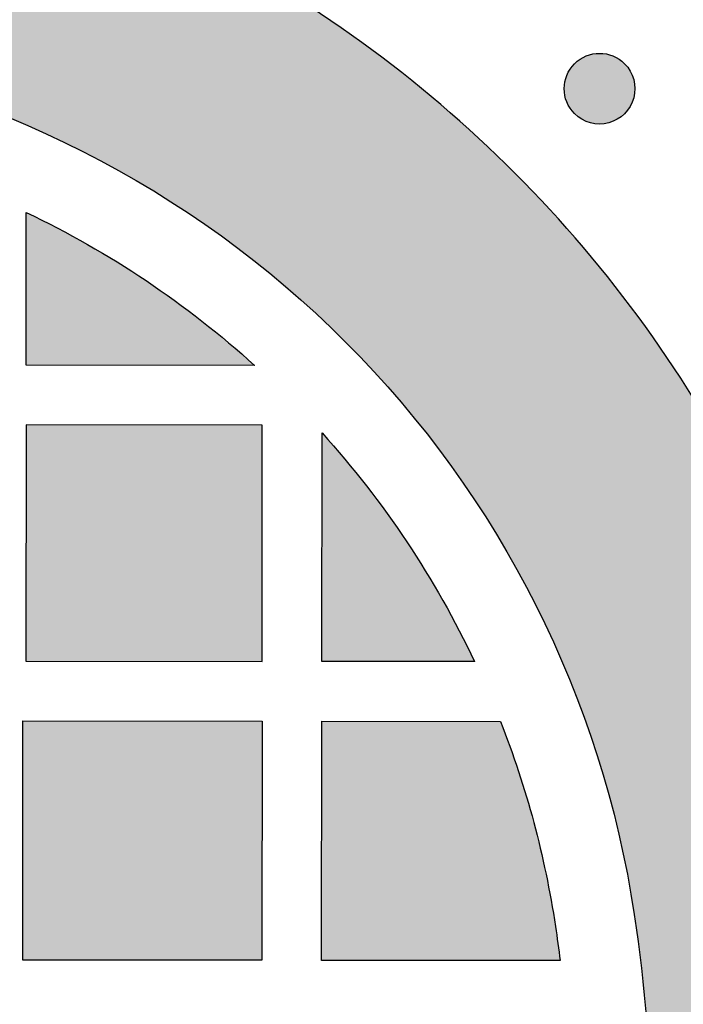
# Model space of a CAD drawing. Header units: millimetres. Extents: x -3873 to -97, y 912 to 4165.
# Tile 560 of 656: x -1519 to -1485, y 3028 to 3077. Entities that reach past the tile are written whole.
import ezdxf

# ---------------------------------------------------------------- set-up
doc = ezdxf.new("R2010")
doc.units = ezdxf.units.MM
doc.layers.add('pattern', color=7, linetype='Continuous', true_color=0x000000)

msp = doc.modelspace()

# ---------------------------------------------------------------- hatches: boundary and pattern name
at = {"layer": 'pattern'}
for points in [[(-1581.915, 3080.42), (-1587.684, 3065.401), (-1573.452, 3070.953), (-1570.943, 3071.886), (-1568.395, 3072.739), (-1565.813, 3073.512), (-1563.2, 3074.202), (-1560.56, 3074.807), (-1557.897, 3075.326), (-1555.216, 3075.758), (-1552.521, 3076.102), (-1549.815, 3076.357), (-1547.105, 3076.523), (-1544.393, 3076.599), (-1541.684, 3076.587), (-1538.984, 3076.486), (-1536.295, 3076.298), (-1533.622, 3076.023), (-1530.97, 3075.663), (-1529.976, 3075.502), (-1528.982, 3075.321), (-1527.99, 3075.119), (-1526.999, 3074.898), (-1526.01, 3074.656), (-1525.024, 3074.395), (-1524.042, 3074.113), (-1523.063, 3073.812), (-1522.089, 3073.49), (-1521.121, 3073.149), (-1520.158, 3072.788), (-1519.202, 3072.407), (-1518.253, 3072.008), (-1517.311, 3071.589), (-1516.378, 3071.151), (-1515.453, 3070.694), (-1514.538, 3070.219), (-1513.632, 3069.726), (-1512.737, 3069.215), (-1511.853, 3068.686), (-1510.981, 3068.141), (-1510.12, 3067.578), (-1509.272, 3067), (-1508.436, 3066.405), (-1507.614, 3065.795), (-1506.805, 3065.169), (-1506.011, 3064.53), (-1505.231, 3063.875), (-1504.466, 3063.208), (-1503.717, 3062.527), (-1502.983, 3061.833), (-1502.264, 3061.127), (-1501.56, 3060.408), (-1500.868, 3059.672), (-1500.188, 3058.921), (-1499.522, 3058.155), (-1498.869, 3057.374), (-1498.231, 3056.579), (-1497.607, 3055.769), (-1496.999, 3054.946), (-1496.406, 3054.109), (-1495.828, 3053.26), (-1495.268, 3052.398), (-1494.724, 3051.524), (-1494.197, 3050.639), (-1493.688, 3049.743), (-1493.196, 3048.837), (-1492.723, 3047.92), (-1492.268, 3046.995), (-1491.832, 3046.061), (-1491.415, 3045.118), (-1491.017, 3044.168), (-1490.638, 3043.211), (-1490.279, 3042.248), (-1489.939, 3041.279), (-1489.62, 3040.304), (-1489.32, 3039.325), (-1489.04, 3038.342), (-1488.781, 3037.356), (-1488.541, 3036.367), (-1488.322, 3035.376), (-1488.122, 3034.383), (-1487.943, 3033.389), (-1487.783, 3032.394), (-1487.428, 3029.741), (-1487.158, 3027.068), (-1486.975, 3024.379), (-1486.88, 3021.678), (-1486.873, 3018.97), (-1486.955, 3016.258), (-1487.126, 3013.548), (-1487.386, 3010.843), (-1487.735, 3008.148), (-1488.172, 3005.468), (-1488.696, 3002.806), (-1489.306, 3000.167), (-1490.001, 2997.555), (-1490.779, 2994.975), (-1491.637, 2992.429), (-1492.574, 2989.921), (-1498.154, 2975.7), (-1483.123, 2981.44), (-1482.457, 2982.966), (-1481.815, 2984.507), (-1481.199, 2986.063), (-1480.61, 2987.632), (-1480.048, 2989.215), (-1479.513, 2990.81), (-1479.006, 2992.418), (-1478.526, 2994.036), (-1478.075, 2995.665), (-1477.653, 2997.303), (-1477.26, 2998.95), (-1476.896, 3000.605), (-1476.561, 3002.268), (-1476.256, 3003.937), (-1475.981, 3005.612), (-1475.736, 3007.292), (-1475.522, 3008.976), (-1475.337, 3010.663), (-1475.183, 3012.353), (-1475.059, 3014.044), (-1474.966, 3015.737), (-1474.903, 3017.429), (-1474.87, 3019.12), (-1474.867, 3020.81), (-1474.895, 3022.498), (-1474.953, 3024.182), (-1475.04, 3025.863), (-1475.157, 3027.538), (-1475.303, 3029.209), (-1475.479, 3030.872), (-1475.684, 3032.529), (-1475.917, 3034.178), (-1476.113, 3035.404), (-1476.334, 3036.63), (-1476.58, 3037.854), (-1476.851, 3039.076), (-1477.146, 3040.296), (-1477.466, 3041.512), (-1477.811, 3042.724), (-1478.181, 3043.931), (-1478.575, 3045.132), (-1478.993, 3046.327), (-1479.436, 3047.515), (-1479.903, 3048.695), (-1480.394, 3049.866), (-1480.908, 3051.028), (-1481.446, 3052.18), (-1482.007, 3053.321), (-1482.59, 3054.451), (-1483.196, 3055.568), (-1483.824, 3056.673), (-1484.474, 3057.764), (-1485.144, 3058.842), (-1485.836, 3059.904), (-1486.547, 3060.951), (-1487.279, 3061.983), (-1488.029, 3062.998), (-1488.798, 3063.996), (-1489.585, 3064.977), (-1490.39, 3065.94), (-1491.211, 3066.885), (-1492.049, 3067.81), (-1492.902, 3068.717), (-1493.771, 3069.605), (-1494.657, 3070.475), (-1495.562, 3071.33), (-1496.486, 3072.17), (-1497.429, 3072.993), (-1498.391, 3073.799), (-1499.37, 3074.588), (-1500.367, 3075.359), (-1501.38, 3076.111), (-1502.41, 3076.845), (-1503.456, 3077.558), (-1504.518, 3078.252), (-1505.594, 3078.924), (-1506.684, 3079.576), (-1507.787, 3080.206), (-1508.903, 3080.814), (-1510.032, 3081.4), (-1511.172, 3081.963), (-1512.323, 3082.503), (-1513.484, 3083.019), (-1514.654, 3083.512), (-1515.833, 3083.981), (-1517.02, 3084.427), (-1518.214, 3084.847), (-1519.415, 3085.244), (-1520.621, 3085.616), (-1521.832, 3085.963), (-1523.048, 3086.285), (-1524.267, 3086.583), (-1525.489, 3086.856), (-1526.713, 3087.104), (-1527.938, 3087.328), (-1529.163, 3087.526), (-1530.812, 3087.763), (-1532.468, 3087.97), (-1534.132, 3088.149), (-1535.802, 3088.299), (-1537.477, 3088.419), (-1539.157, 3088.51), (-1540.842, 3088.57), (-1542.529, 3088.601), (-1544.219, 3088.602), (-1545.911, 3088.572), (-1547.603, 3088.512), (-1549.296, 3088.422), (-1550.987, 3088.302), (-1552.677, 3088.151), (-1554.365, 3087.969), (-1556.049, 3087.758), (-1557.729, 3087.516), (-1559.405, 3087.244), (-1561.075, 3086.943), (-1562.738, 3086.611), (-1564.394, 3086.251), (-1566.042, 3085.86), (-1567.681, 3085.441), (-1569.31, 3084.993), (-1570.93, 3084.517), (-1572.538, 3084.013), (-1574.134, 3083.481), (-1575.718, 3082.921), (-1577.289, 3082.335), (-1578.846, 3081.723), (-1580.388, 3081.084)], [(-1490.78, 3072.59), (-1490.807, 3072.618), (-1490.834, 3072.647), (-1490.861, 3072.677), (-1490.887, 3072.708), (-1490.913, 3072.74), (-1490.938, 3072.772), (-1490.963, 3072.805), (-1490.987, 3072.84), (-1491.01, 3072.874), (-1491.033, 3072.91), (-1491.055, 3072.947), (-1491.076, 3072.984), (-1491.096, 3073.022), (-1491.116, 3073.061), (-1491.135, 3073.1), (-1491.153, 3073.14), (-1491.17, 3073.181), (-1491.186, 3073.222), (-1491.201, 3073.264), (-1491.215, 3073.307), (-1491.228, 3073.35), (-1491.24, 3073.393), (-1491.251, 3073.437), (-1491.261, 3073.481), (-1491.269, 3073.526), (-1491.277, 3073.571), (-1491.283, 3073.616), (-1491.289, 3073.662), (-1491.293, 3073.707), (-1491.296, 3073.753), (-1491.297, 3073.799), (-1491.298, 3073.845), (-1491.297, 3073.891), (-1491.296, 3073.937), (-1491.293, 3073.982), (-1491.288, 3074.028), (-1491.283, 3074.074), (-1491.277, 3074.119), (-1491.269, 3074.164), (-1491.26, 3074.208), (-1491.25, 3074.253), (-1491.239, 3074.296), (-1491.227, 3074.34), (-1491.214, 3074.383), (-1491.2, 3074.425), (-1491.185, 3074.467), (-1491.169, 3074.509), (-1491.151, 3074.549), (-1491.133, 3074.589), (-1491.115, 3074.629), (-1491.095, 3074.667), (-1491.074, 3074.705), (-1491.053, 3074.743), (-1491.031, 3074.779), (-1491.008, 3074.815), (-1490.985, 3074.85), (-1490.961, 3074.884), (-1490.936, 3074.917), (-1490.911, 3074.949), (-1490.885, 3074.981), (-1490.859, 3075.012), (-1490.832, 3075.042), (-1490.805, 3075.071), (-1490.777, 3075.099), (-1490.749, 3075.126), (-1490.72, 3075.153), (-1490.69, 3075.18), (-1490.659, 3075.206), (-1490.628, 3075.232), (-1490.595, 3075.257), (-1490.562, 3075.282), (-1490.528, 3075.306), (-1490.493, 3075.329), (-1490.457, 3075.352), (-1490.421, 3075.374), (-1490.384, 3075.395), (-1490.345, 3075.415), (-1490.307, 3075.435), (-1490.267, 3075.454), (-1490.227, 3075.472), (-1490.186, 3075.489), (-1490.145, 3075.505), (-1490.103, 3075.52), (-1490.061, 3075.534), (-1490.018, 3075.547), (-1489.974, 3075.559), (-1489.93, 3075.57), (-1489.886, 3075.58), (-1489.841, 3075.588), (-1489.796, 3075.596), (-1489.751, 3075.602), (-1489.706, 3075.608), (-1489.66, 3075.612), (-1489.614, 3075.615), (-1489.568, 3075.616), (-1489.523, 3075.617), (-1489.477, 3075.616), (-1489.431, 3075.615), (-1489.385, 3075.612), (-1489.339, 3075.607), (-1489.294, 3075.602), (-1489.249, 3075.595), (-1489.204, 3075.588), (-1489.159, 3075.579), (-1489.115, 3075.569), (-1489.071, 3075.558), (-1489.028, 3075.546), (-1488.985, 3075.533), (-1488.942, 3075.519), (-1488.9, 3075.504), (-1488.859, 3075.487), (-1488.818, 3075.47), (-1488.778, 3075.452), (-1488.739, 3075.434), (-1488.7, 3075.414), (-1488.662, 3075.393), (-1488.625, 3075.372), (-1488.588, 3075.35), (-1488.553, 3075.327), (-1488.518, 3075.304), (-1488.484, 3075.28), (-1488.45, 3075.255), (-1488.418, 3075.23), (-1488.386, 3075.204), (-1488.356, 3075.178), (-1488.326, 3075.151), (-1488.297, 3075.124), (-1488.269, 3075.096), (-1488.241, 3075.068), (-1488.214, 3075.039), (-1488.188, 3075.009), (-1488.161, 3074.978), (-1488.136, 3074.947), (-1488.11, 3074.914), (-1488.086, 3074.881), (-1488.062, 3074.847), (-1488.038, 3074.812), (-1488.016, 3074.776), (-1487.994, 3074.74), (-1487.972, 3074.702), (-1487.952, 3074.664), (-1487.932, 3074.626), (-1487.914, 3074.586), (-1487.896, 3074.546), (-1487.879, 3074.505), (-1487.863, 3074.464), (-1487.848, 3074.422), (-1487.834, 3074.38), (-1487.821, 3074.337), (-1487.809, 3074.293), (-1487.798, 3074.249), (-1487.788, 3074.205), (-1487.779, 3074.16), (-1487.772, 3074.115), (-1487.765, 3074.07), (-1487.76, 3074.025), (-1487.756, 3073.979), (-1487.753, 3073.933), (-1487.751, 3073.887), (-1487.75, 3073.842), (-1487.751, 3073.796), (-1487.753, 3073.75), (-1487.756, 3073.704), (-1487.76, 3073.658), (-1487.766, 3073.613), (-1487.772, 3073.568), (-1487.78, 3073.523), (-1487.788, 3073.478), (-1487.798, 3073.434), (-1487.809, 3073.39), (-1487.821, 3073.347), (-1487.835, 3073.304), (-1487.849, 3073.261), (-1487.864, 3073.219), (-1487.88, 3073.178), (-1487.897, 3073.137), (-1487.915, 3073.097), (-1487.934, 3073.058), (-1487.954, 3073.019), (-1487.974, 3072.981), (-1487.995, 3072.944), (-1488.017, 3072.907), (-1488.04, 3072.872), (-1488.064, 3072.837), (-1488.088, 3072.803), (-1488.112, 3072.769), (-1488.138, 3072.737), (-1488.163, 3072.705), (-1488.19, 3072.675), (-1488.216, 3072.645), (-1488.244, 3072.616), (-1488.271, 3072.588), (-1488.299, 3072.56), (-1488.328, 3072.533), (-1488.358, 3072.506), (-1488.389, 3072.48), (-1488.421, 3072.455), (-1488.453, 3072.429), (-1488.486, 3072.405), (-1488.521, 3072.381), (-1488.556, 3072.357), (-1488.591, 3072.335), (-1488.628, 3072.313), (-1488.665, 3072.291), (-1488.703, 3072.271), (-1488.742, 3072.251), (-1488.781, 3072.233), (-1488.821, 3072.215), (-1488.862, 3072.198), (-1488.903, 3072.182), (-1488.945, 3072.167), (-1488.988, 3072.153), (-1489.031, 3072.139), (-1489.074, 3072.127), (-1489.118, 3072.117), (-1489.162, 3072.107), (-1489.207, 3072.098), (-1489.252, 3072.09), (-1489.297, 3072.084), (-1489.343, 3072.079), (-1489.388, 3072.075), (-1489.434, 3072.072), (-1489.48, 3072.07), (-1489.526, 3072.069), (-1489.572, 3072.07), (-1489.618, 3072.072), (-1489.664, 3072.075), (-1489.709, 3072.079), (-1489.755, 3072.084), (-1489.8, 3072.091), (-1489.845, 3072.099), (-1489.889, 3072.107), (-1489.934, 3072.117), (-1489.978, 3072.128), (-1490.021, 3072.14), (-1490.064, 3072.154), (-1490.106, 3072.168), (-1490.148, 3072.183), (-1490.19, 3072.199), (-1490.23, 3072.216), (-1490.27, 3072.234), (-1490.31, 3072.253), (-1490.348, 3072.273), (-1490.386, 3072.293), (-1490.424, 3072.314), (-1490.46, 3072.336), (-1490.496, 3072.359), (-1490.531, 3072.383), (-1490.565, 3072.407), (-1490.598, 3072.431), (-1490.63, 3072.457), (-1490.662, 3072.482), (-1490.693, 3072.509), (-1490.723, 3072.535), (-1490.752, 3072.563)], [(-1506.83, 3059.954), (-1518.296, 3059.965), (-1518.289, 3067.631), (-1517.514, 3067.253), (-1516.745, 3066.86), (-1515.982, 3066.454), (-1515.226, 3066.033), (-1514.478, 3065.598), (-1513.737, 3065.149), (-1513.004, 3064.686), (-1512.28, 3064.211), (-1511.564, 3063.722), (-1510.858, 3063.22), (-1510.161, 3062.706), (-1509.474, 3062.179), (-1508.797, 3061.64), (-1508.13, 3061.09), (-1507.475, 3060.527)], [(-1518.299, 3056.965), (-1518.311, 3045.112), (-1506.457, 3045.1), (-1506.446, 3056.954)], [(-1503.446, 3056.564), (-1502.874, 3055.918), (-1502.313, 3055.261), (-1501.764, 3054.594), (-1501.227, 3053.916), (-1500.701, 3053.228), (-1500.188, 3052.53), (-1499.688, 3051.823), (-1499.2, 3051.106), (-1498.726, 3050.381), (-1498.265, 3049.647), (-1497.817, 3048.906), (-1497.384, 3048.156), (-1496.964, 3047.4), (-1496.559, 3046.636), (-1496.168, 3045.866), (-1495.791, 3045.09), (-1503.457, 3045.098)], [(-1506.472, 3030.101), (-1518.471, 3030.112), (-1518.46, 3042.112), (-1506.46, 3042.1)], [(-1491.739, 3031.8), (-1491.5, 3030.086), (-1503.471, 3030.098), (-1503.46, 3042.097), (-1494.493, 3042.089), (-1494.024, 3040.842), (-1493.589, 3039.581), (-1493.19, 3038.307), (-1492.827, 3037.022), (-1492.499, 3035.727), (-1492.209, 3034.424), (-1491.955, 3033.114)]]:
    msp.add_hatch(color=256, dxfattribs=at).paths.add_polyline_path(points, flags=0)

# ---------------------------------------------------------------- linework, layer by layer
for points in [[(-1506.83, 3059.954), (-1518.296, 3059.965), (-1518.289, 3067.631)], [(-1495.791, 3045.09), (-1503.457, 3045.098), (-1503.446, 3056.564)], [(-1491.5, 3030.086), (-1503.471, 3030.098), (-1503.46, 3042.097), (-1494.493, 3042.089)]]:
    msp.add_lwpolyline(points, dxfattribs=at)
for points in [[(-1518.299, 3056.965), (-1518.311, 3045.112), (-1506.457, 3045.1), (-1506.446, 3056.954)], [(-1506.472, 3030.101), (-1518.471, 3030.112), (-1518.46, 3042.112), (-1506.46, 3042.1)]]:
    msp.add_lwpolyline(points, close=True, dxfattribs=at)
for start, end in [(44.9454, 81.3413), (8.54949, 44.9454)]:
    msp.add_arc((-1538.725, 3024.736), 63.514, start, end, dxfattribs=at)
at = {"layer": 'pattern', "extrusion": (0, 0, -1)}
for centre, radius, start, end in [((1538.725, 3024.736), 51.514, 98.6587, 135.0546), ((1489.524, 3073.843), 1.774, 315.0546, 135.0546), ((1489.524, 3073.843), 1.774, 135.0546, 315.0546), ((1538.725, 3024.736), 47.514, 115.474, 132.1651), ((1538.725, 3024.736), 51.514, 135.0546, 171.4505), ((1538.725, 3024.736), 47.514, 137.9441, 154.6352), ((1538.725, 3024.736), 47.514, 158.5795, 171.4505), ((1569.516, 3020.107), 82.651, 171.45051, 201.42112), ((1569.514, 3020.107), 78.65, 171.45049, 172.71067)]:
    msp.add_arc(centre, radius, start, end, dxfattribs=at)

doc.saveas('drawing.dxf')
